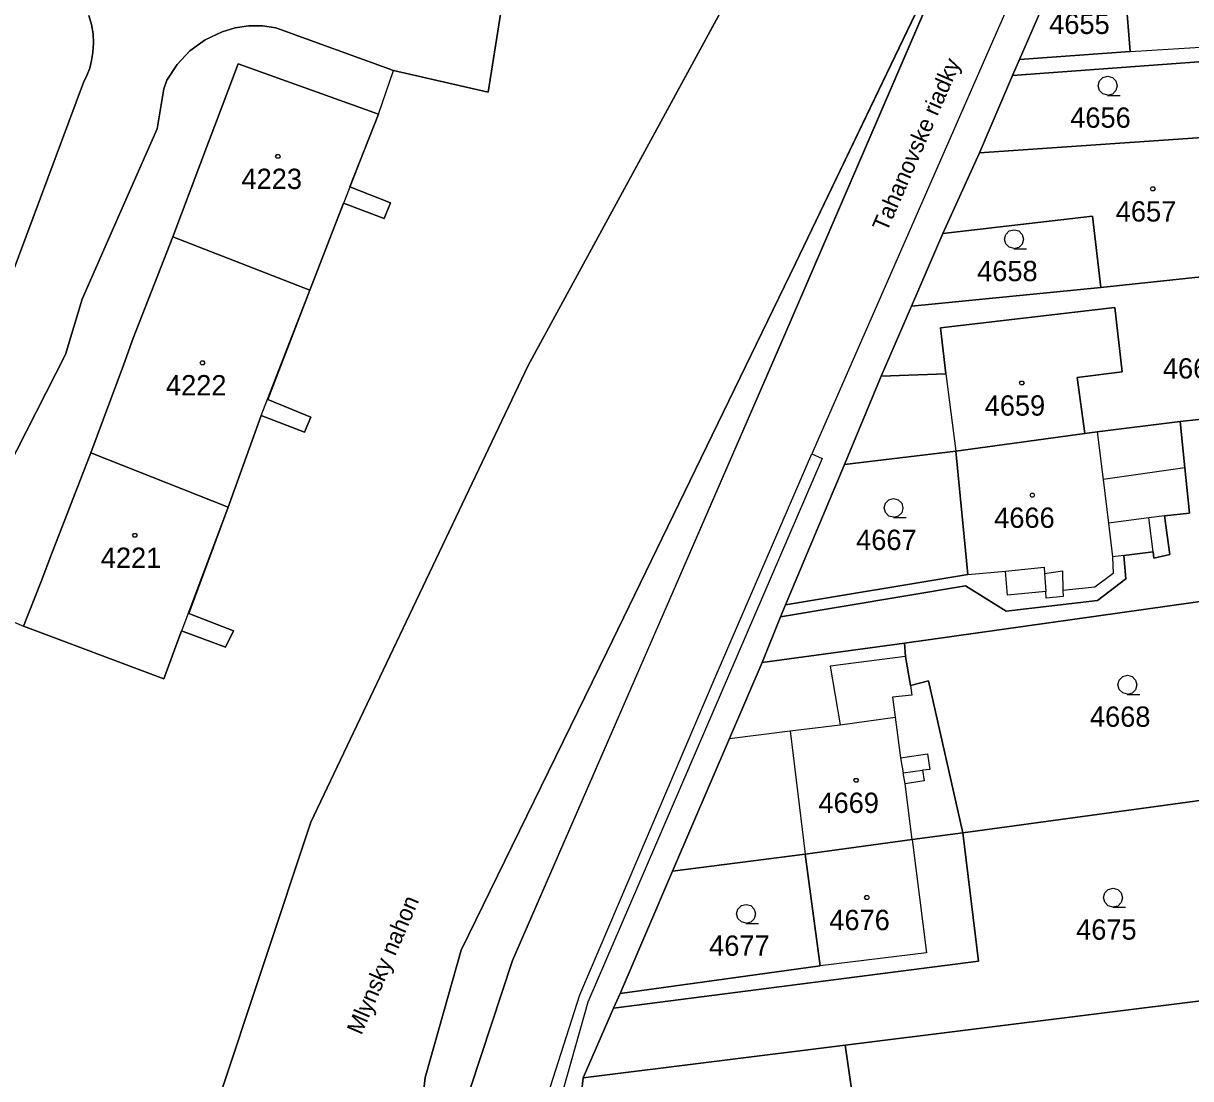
# Model space of a CAD drawing. Extents: x -263587 to -261993, y -1238795 to -1236748.
# Drawn here: x -262821.3 to -262729.5, y -1237702.9 to -1237619.9 of the extents above; entities that cross this region are included whole.
import ezdxf

# ---------------------------------------------------------------- set-up
doc = ezdxf.new("R2010")
doc.units = 0
for name, color, linetype in [('Vrstva 1', 7, 'Continuous'), ('Vrstva 2', 7, 'Continuous'), ('Vrstva 3', 7, 'Continuous')]:
    doc.layers.add(name, color=color, linetype=linetype)

msp = doc.modelspace()

# ---------------------------------------------------------------- linework, layer by layer
at = {"layer": 'Vrstva 1'}
for p, q in [((-262733.15, -1237594.2), (-262745.42, -1237622.14)), ((-262745.26, -1237606.9), (-262761.4, -1237644.37)), ((-262760.57, -1237638.77), (-262745.26, -1237606.9)), ((-262745.26, -1237606.9), (-262760.57, -1237638.77)), ((-262781.6, -1237646.81), (-262760.18, -1237607.41)), ((-262760.18, -1237607.41), (-262781.6, -1237646.81)), ((-262742.95, -1237622.74), (-262736.72, -1237608.35)), ((-262736.72, -1237608.35), (-262742.95, -1237622.74)), ((-262782.44, -1237610.57), (-262784.75, -1237625.31)), ((-262784.75, -1237625.31), (-262782.44, -1237610.57)), ((-262734.23, -1237622.09), (-262734.62, -1237617.19)), ((-262734.62, -1237617.19), (-262734.23, -1237622.09)), ((-262816.18, -1237619.27), (-262815.97, -1237619.98)), ((-262815.97, -1237619.98), (-262816.18, -1237619.27)), ((-262815.97, -1237619.98), (-262815.85, -1237620.71)), ((-262815.85, -1237620.71), (-262815.97, -1237619.98)), ((-262815.85, -1237620.71), (-262815.81, -1237621.45)), ((-262815.81, -1237621.45), (-262815.85, -1237620.71)), ((-262805.69, -1237620.54), (-262807.03, -1237621.17)), ((-262807.03, -1237621.17), (-262805.69, -1237620.54)), ((-262804.66, -1237620.24), (-262805.69, -1237620.54)), ((-262805.69, -1237620.54), (-262804.66, -1237620.24)), ((-262803.6, -1237620.09), (-262804.66, -1237620.24)), ((-262804.66, -1237620.24), (-262803.6, -1237620.09)), ((-262802.52, -1237620.09), (-262803.6, -1237620.09)), ((-262803.6, -1237620.09), (-262802.52, -1237620.09)), ((-262801.46, -1237620.23), (-262802.52, -1237620.09)), ((-262802.52, -1237620.09), (-262801.46, -1237620.23)), ((-262792.2, -1237623.6), (-262801.46, -1237620.23)), ((-262801.46, -1237620.23), (-262792.2, -1237623.6)), ((-262815.81, -1237621.45), (-262815.86, -1237622.18)), ((-262815.86, -1237622.18), (-262815.81, -1237621.45)), ((-262807.03, -1237621.17), (-262808.23, -1237622.04)), ((-262808.23, -1237622.04), (-262807.03, -1237621.17)), ((-262734.23, -1237622.09), (-262727.1, -1237621.67)), ((-262815.86, -1237622.18), (-262815.96, -1237622.8)), ((-262815.96, -1237622.8), (-262815.86, -1237622.18)), ((-262808.23, -1237622.04), (-262809.24, -1237623.11)), ((-262809.24, -1237623.11), (-262808.23, -1237622.04)), ((-262745.42, -1237622.14), (-262759.27, -1237653.76)), ((-262742.95, -1237622.74), (-262734.23, -1237622.09)), ((-262734.23, -1237622.09), (-262742.95, -1237622.74)), ((-262816.11, -1237623.4), (-262816.33, -1237623.99)), ((-262816.33, -1237623.99), (-262816.11, -1237623.4)), ((-262815.96, -1237622.8), (-262816.11, -1237623.4)), ((-262816.11, -1237623.4), (-262815.96, -1237622.8)), ((-262809.24, -1237623.11), (-262810.04, -1237624.36)), ((-262810.04, -1237624.36), (-262809.24, -1237623.11)), ((-262806.14, -1237627.57), (-262804.44, -1237623.07)), ((-262804.44, -1237623.07), (-262806.14, -1237627.57)), ((-262804.44, -1237623.07), (-262793.39, -1237627.04)), ((-262793.39, -1237627.04), (-262804.44, -1237623.07)), ((-262784.75, -1237625.31), (-262792.2, -1237623.6)), ((-262792.2, -1237623.6), (-262784.75, -1237625.31)), ((-262743.48, -1237623.98), (-262742.95, -1237622.74)), ((-262742.95, -1237622.74), (-262743.48, -1237623.98)), ((-262743.48, -1237623.98), (-262728.83, -1237622.9)), ((-262728.83, -1237622.9), (-262743.48, -1237623.98)), ((-262816.6, -1237624.55), (-262827.27, -1237653.08)), ((-262827.27, -1237653.08), (-262816.6, -1237624.55)), ((-262816.33, -1237623.99), (-262816.6, -1237624.55)), ((-262816.6, -1237624.55), (-262816.33, -1237623.99)), ((-262810.04, -1237624.36), (-262810.27, -1237625.03)), ((-262810.27, -1237625.03), (-262810.04, -1237624.36)), ((-262746.09, -1237630.06), (-262743.48, -1237623.98)), ((-262743.48, -1237623.98), (-262746.09, -1237630.06)), ((-262810.27, -1237625.03), (-262810.8, -1237628.19)), ((-262810.8, -1237628.19), (-262810.27, -1237625.03)), ((-262793.39, -1237627.04), (-262795.63, -1237632.76)), ((-262795.63, -1237632.76), (-262793.39, -1237627.04)), ((-262810.8, -1237628.19), (-262813.76, -1237634.9)), ((-262813.76, -1237634.9), (-262810.8, -1237628.19)), ((-262806.76, -1237629.22), (-262806.14, -1237627.57)), ((-262806.14, -1237627.57), (-262806.76, -1237629.22)), ((-262746.09, -1237630.06), (-262726.55, -1237628.73)), ((-262726.55, -1237628.73), (-262746.09, -1237630.06)), ((-262809.58, -1237636.69), (-262806.76, -1237629.22)), ((-262806.76, -1237629.22), (-262809.58, -1237636.69)), ((-262748.97, -1237636.42), (-262746.09, -1237630.06)), ((-262746.09, -1237630.06), (-262748.97, -1237636.42)), ((-262795.63, -1237632.76), (-262792.45, -1237634)), ((-262792.45, -1237634), (-262795.63, -1237632.76)), ((-262796.13, -1237634.04), (-262798.8, -1237640.88)), ((-262798.8, -1237640.88), (-262796.13, -1237634.04)), ((-262792.94, -1237635.24), (-262796.13, -1237634.04)), ((-262796.13, -1237634.04), (-262792.94, -1237635.24)), ((-262792.45, -1237634), (-262792.94, -1237635.24)), ((-262792.94, -1237635.24), (-262792.45, -1237634)), ((-262813.76, -1237634.9), (-262816.7, -1237641.58)), ((-262816.7, -1237641.58), (-262813.76, -1237634.9)), ((-262748.97, -1237636.42), (-262737.19, -1237635.06)), ((-262737.19, -1237635.06), (-262748.97, -1237636.42)), ((-262737.19, -1237635.06), (-262736.53, -1237640.67)), ((-262736.53, -1237640.67), (-262737.19, -1237635.06)), ((-262751.45, -1237642.14), (-262748.97, -1237636.42)), ((-262748.97, -1237636.42), (-262751.45, -1237642.14)), ((-262812.68, -1237644.66), (-262809.58, -1237636.69)), ((-262809.58, -1237636.69), (-262812.68, -1237644.66)), ((-262809.58, -1237636.69), (-262798.8, -1237640.88)), ((-262798.8, -1237640.88), (-262809.58, -1237636.69)), ((-262775.42, -1237669.36), (-262760.57, -1237638.77)), ((-262760.57, -1237638.77), (-262775.42, -1237669.36)), ((-262736.53, -1237640.67), (-262727.38, -1237639.68)), ((-262727.38, -1237639.68), (-262736.53, -1237640.67)), ((-262798.8, -1237640.88), (-262802.09, -1237649.47)), ((-262802.09, -1237649.47), (-262798.8, -1237640.88)), ((-262751.45, -1237642.14), (-262736.53, -1237640.67)), ((-262736.53, -1237640.67), (-262751.45, -1237642.14)), ((-262816.7, -1237641.58), (-262818.02, -1237645.93)), ((-262818.02, -1237645.93), (-262816.7, -1237641.58)), ((-262753.82, -1237647.65), (-262751.45, -1237642.14)), ((-262751.45, -1237642.14), (-262753.82, -1237647.65)), ((-262749.16, -1237643.84), (-262735.44, -1237642.25)), ((-262735.44, -1237642.25), (-262749.16, -1237643.84)), ((-262735.44, -1237642.25), (-262734.85, -1237647.3)), ((-262734.85, -1237647.3), (-262735.44, -1237642.25)), ((-262748.74, -1237647.46), (-262749.16, -1237643.84)), ((-262749.16, -1237643.84), (-262748.74, -1237647.46)), ((-262813.46, -1237646.77), (-262812.68, -1237644.66)), ((-262812.68, -1237644.66), (-262813.46, -1237646.77)), ((-262761.4, -1237644.37), (-262782.84, -1237693.61)), ((-262818.02, -1237645.93), (-262824.33, -1237658.31)), ((-262824.33, -1237658.31), (-262818.02, -1237645.93)), ((-262816.03, -1237653.68), (-262813.46, -1237646.77)), ((-262813.46, -1237646.77), (-262816.03, -1237653.68)), ((-262798.7, -1237682.73), (-262781.6, -1237646.81)), ((-262781.6, -1237646.81), (-262798.7, -1237682.73)), ((-262753.82, -1237647.65), (-262748.74, -1237647.46)), ((-262748.74, -1237647.46), (-262753.82, -1237647.65)), ((-262748.74, -1237647.46), (-262747.95, -1237653.54)), ((-262734.85, -1237647.3), (-262738.39, -1237647.76)), ((-262738.39, -1237647.76), (-262734.85, -1237647.3)), ((-262756.71, -1237654.59), (-262753.82, -1237647.65)), ((-262753.82, -1237647.65), (-262756.71, -1237654.59)), ((-262738.39, -1237647.76), (-262737.79, -1237652.15)), ((-262737.79, -1237652.15), (-262738.39, -1237647.76)), ((-262802.09, -1237649.47), (-262798.7, -1237650.86)), ((-262798.7, -1237650.86), (-262802.09, -1237649.47)), ((-262730.3, -1237651.21), (-262718.54, -1237649.88)), ((-262718.54, -1237649.88), (-262730.3, -1237651.21)), ((-262802.63, -1237650.74), (-262805.22, -1237657.94)), ((-262805.22, -1237657.94), (-262802.63, -1237650.74)), ((-262799.2, -1237652.05), (-262802.63, -1237650.74)), ((-262802.63, -1237650.74), (-262799.2, -1237652.05)), ((-262798.7, -1237650.86), (-262799.2, -1237652.05)), ((-262799.2, -1237652.05), (-262798.7, -1237650.86)), ((-262736.83, -1237652.03), (-262730.3, -1237651.21)), ((-262730.3, -1237651.21), (-262736.83, -1237652.03)), ((-262730.3, -1237651.21), (-262729.93, -1237654.85)), ((-262729.93, -1237654.85), (-262730.3, -1237651.21)), ((-262737.79, -1237652.15), (-262736.83, -1237652.03)), ((-262736.83, -1237652.03), (-262737.79, -1237652.15)), ((-262736.83, -1237652.03), (-262736.36, -1237655.78)), ((-262747.95, -1237653.54), (-262737.79, -1237652.15)), ((-262737.79, -1237652.15), (-262747.95, -1237653.54)), ((-262819.11, -1237661.64), (-262816.03, -1237653.68)), ((-262816.03, -1237653.68), (-262819.11, -1237661.64)), ((-262816.03, -1237653.68), (-262805.22, -1237657.94)), ((-262805.22, -1237657.94), (-262816.03, -1237653.68)), ((-262766.89, -1237671.36), (-262759.27, -1237653.76)), ((-262759.27, -1237653.76), (-262758.47, -1237654.11)), ((-262756.71, -1237654.59), (-262747.95, -1237653.54)), ((-262747.95, -1237653.54), (-262756.71, -1237654.59)), ((-262747, -1237663.24), (-262747.95, -1237653.54)), ((-262747.95, -1237653.54), (-262747, -1237663.24)), ((-262758.47, -1237654.11), (-262776.92, -1237696.9)), ((-262761.36, -1237665.63), (-262756.71, -1237654.59)), ((-262756.71, -1237654.59), (-262761.36, -1237665.63)), ((-262729.93, -1237654.85), (-262736.36, -1237655.78)), ((-262729.93, -1237654.85), (-262729.56, -1237658.41)), ((-262729.56, -1237658.41), (-262729.93, -1237654.85)), ((-262736.36, -1237655.78), (-262735.94, -1237659.2)), ((-262805.22, -1237657.94), (-262808.32, -1237666.31)), ((-262808.32, -1237666.31), (-262805.22, -1237657.94)), ((-262729.56, -1237658.41), (-262731.53, -1237658.64)), ((-262731.53, -1237658.64), (-262729.56, -1237658.41)), ((-262732.77, -1237658.79), (-262735.94, -1237659.2)), ((-262735.94, -1237659.2), (-262735.61, -1237661.86)), ((-262731.53, -1237658.64), (-262732.77, -1237658.79)), ((-262732.43, -1237661.47), (-262732.77, -1237658.79)), ((-262731.53, -1237658.64), (-262731.12, -1237661.68)), ((-262731.12, -1237661.68), (-262731.53, -1237658.64)), ((-262819.94, -1237663.8), (-262819.11, -1237661.64)), ((-262819.11, -1237661.64), (-262819.94, -1237663.8)), ((-262734.72, -1237661.76), (-262735.61, -1237661.86)), ((-262735.61, -1237661.86), (-262735.56, -1237663.18)), ((-262732.43, -1237661.47), (-262734.72, -1237661.76)), ((-262734.72, -1237661.76), (-262732.43, -1237661.47)), ((-262734.72, -1237661.76), (-262734.56, -1237663.58)), ((-262734.56, -1237663.58), (-262734.72, -1237661.76)), ((-262732.36, -1237661.96), (-262732.43, -1237661.47)), ((-262732.43, -1237661.47), (-262732.36, -1237661.96)), ((-262731.12, -1237661.68), (-262732.36, -1237661.96)), ((-262732.36, -1237661.96), (-262731.12, -1237661.68)), ((-262747, -1237663.24), (-262744.03, -1237662.99)), ((-262744.03, -1237662.99), (-262741.01, -1237662.68)), ((-262743.88, -1237664.87), (-262744.03, -1237662.99)), ((-262741.01, -1237662.68), (-262740.97, -1237663.17)), ((-262740.97, -1237663.17), (-262739.56, -1237662.97)), ((-262739.56, -1237662.97), (-262739.52, -1237664.5)), ((-262821.31, -1237667.32), (-262819.94, -1237663.8)), ((-262819.94, -1237663.8), (-262821.31, -1237667.32)), ((-262761.36, -1237665.63), (-262747, -1237663.24)), ((-262747, -1237663.24), (-262761.36, -1237665.63)), ((-262740.97, -1237663.17), (-262740.88, -1237664.58)), ((-262735.56, -1237663.18), (-262737, -1237664.25)), ((-262734.56, -1237663.58), (-262736.8, -1237665.3)), ((-262736.8, -1237665.3), (-262734.56, -1237663.58)), ((-262747.19, -1237664.13), (-262761.75, -1237666.58)), ((-262761.75, -1237666.58), (-262747.19, -1237664.13)), ((-262751.98, -1237668.65), (-262720.52, -1237664.22)), ((-262720.52, -1237664.22), (-262751.98, -1237668.65)), ((-262744, -1237666.13), (-262747.19, -1237664.13)), ((-262747.19, -1237664.13), (-262744, -1237666.13)), ((-262740.88, -1237664.58), (-262743.88, -1237664.87)), ((-262740.85, -1237665.11), (-262740.88, -1237664.58)), ((-262739.51, -1237664.97), (-262740.85, -1237665.11)), ((-262737, -1237664.25), (-262739.52, -1237664.5)), ((-262739.52, -1237664.5), (-262739.51, -1237664.97)), ((-262761.75, -1237666.58), (-262761.36, -1237665.63)), ((-262761.36, -1237665.63), (-262761.75, -1237666.58)), ((-262736.8, -1237665.3), (-262744, -1237666.13)), ((-262744, -1237666.13), (-262736.8, -1237665.3)), ((-262808.32, -1237666.31), (-262804.79, -1237667.67)), ((-262804.79, -1237667.67), (-262808.32, -1237666.31)), ((-262763.19, -1237670.16), (-262761.75, -1237666.58)), ((-262761.75, -1237666.58), (-262763.19, -1237670.16)), ((-262810.29, -1237671.46), (-262821.31, -1237667.32)), ((-262821.31, -1237667.32), (-262810.29, -1237671.46)), ((-262808.88, -1237667.69), (-262810.29, -1237671.46)), ((-262810.29, -1237671.46), (-262808.88, -1237667.69)), ((-262805.42, -1237668.96), (-262808.88, -1237667.69)), ((-262808.88, -1237667.69), (-262805.42, -1237668.96)), ((-262804.79, -1237667.67), (-262805.42, -1237668.96)), ((-262805.42, -1237668.96), (-262804.79, -1237667.67)), ((-262763.19, -1237670.16), (-262751.98, -1237668.65)), ((-262751.98, -1237668.65), (-262763.19, -1237670.16)), ((-262751.98, -1237668.65), (-262751.91, -1237669.69)), ((-262751.91, -1237669.69), (-262751.98, -1237668.65)), ((-262786.87, -1237692.81), (-262775.42, -1237669.36)), ((-262775.42, -1237669.36), (-262786.87, -1237692.81)), ((-262765.77, -1237676.16), (-262763.19, -1237670.16)), ((-262763.19, -1237670.16), (-262765.77, -1237676.16)), ((-262751.91, -1237669.69), (-262757.84, -1237670.47)), ((-262757.84, -1237670.47), (-262757.05, -1237675.07)), ((-262751.91, -1237669.69), (-262751.53, -1237671.97)), ((-262751.53, -1237671.97), (-262751.91, -1237669.69)), ((-262777.55, -1237696.31), (-262766.89, -1237671.36)), ((-262751.53, -1237671.97), (-262750.09, -1237671.62)), ((-262750.09, -1237671.62), (-262751.53, -1237671.97)), ((-262751.53, -1237671.97), (-262751.42, -1237672.75)), ((-262750.09, -1237671.62), (-262747.41, -1237683.57)), ((-262747.41, -1237683.57), (-262750.09, -1237671.62)), ((-262751.42, -1237672.75), (-262752.93, -1237672.91)), ((-262752.93, -1237672.91), (-262752.72, -1237674.48)), ((-262760.99, -1237675.56), (-262757.05, -1237675.07)), ((-262757.05, -1237675.07), (-262752.72, -1237674.48)), ((-262752.72, -1237674.48), (-262752.3, -1237677.66)), ((-262765.77, -1237676.16), (-262760.99, -1237675.56)), ((-262760.99, -1237675.56), (-262759.8, -1237685.24)), ((-262770.26, -1237686.58), (-262765.77, -1237676.16)), ((-262765.77, -1237676.16), (-262770.26, -1237686.58)), ((-262752.3, -1237677.66), (-262750.18, -1237677.35)), ((-262752.3, -1237677.66), (-262752.09, -1237678.85)), ((-262750.18, -1237677.35), (-262749.99, -1237678.59)), ((-262752.09, -1237678.85), (-262750.58, -1237678.63)), ((-262749.99, -1237678.59), (-262750.58, -1237678.63)), ((-262750.58, -1237678.63), (-262750.45, -1237679.47)), ((-262751.94, -1237679.71), (-262752.09, -1237678.85)), ((-262750.45, -1237679.47), (-262751.94, -1237679.71)), ((-262751.38, -1237684.11), (-262751.94, -1237679.71)), ((-262747.41, -1237683.57), (-262723.07, -1237680.24)), ((-262723.07, -1237680.24), (-262747.41, -1237683.57)), ((-262808.97, -1237713.58), (-262798.7, -1237682.73)), ((-262798.7, -1237682.73), (-262808.97, -1237713.58)), ((-262759.8, -1237685.24), (-262751.38, -1237684.11)), ((-262751.38, -1237684.11), (-262759.8, -1237685.24)), ((-262751.38, -1237684.11), (-262747.41, -1237683.57)), ((-262747.41, -1237683.57), (-262751.38, -1237684.11)), ((-262751.38, -1237684.11), (-262750.27, -1237693.02)), ((-262747.41, -1237683.57), (-262746.16, -1237693.68)), ((-262746.16, -1237693.68), (-262747.41, -1237683.57)), ((-262770.26, -1237686.58), (-262759.8, -1237685.24)), ((-262759.8, -1237685.24), (-262770.26, -1237686.58)), ((-262758.62, -1237694.03), (-262759.8, -1237685.24)), ((-262759.8, -1237685.24), (-262758.62, -1237694.03)), ((-262774.36, -1237696.22), (-262770.26, -1237686.58)), ((-262770.26, -1237686.58), (-262774.36, -1237696.22)), ((-262789.7, -1237702.82), (-262786.87, -1237692.81)), ((-262786.87, -1237692.81), (-262789.7, -1237702.82)), ((-262750.27, -1237693.02), (-262758.62, -1237694.03)), ((-262782.84, -1237693.61), (-262786.17, -1237703.72)), ((-262746.16, -1237693.68), (-262774.88, -1237697.37)), ((-262774.88, -1237697.37), (-262746.16, -1237693.68)), ((-262774.36, -1237696.22), (-262758.62, -1237694.03)), ((-262758.62, -1237694.03), (-262774.36, -1237696.22)), ((-262774.88, -1237697.37), (-262774.36, -1237696.22)), ((-262774.36, -1237696.22), (-262774.88, -1237697.37)), ((-262780.26, -1237704.85), (-262777.55, -1237696.31)), ((-262776.92, -1237696.9), (-262779.31, -1237705.34)), ((-262756.66, -1237700.27), (-262726.41, -1237696.5)), ((-262726.41, -1237696.5), (-262756.66, -1237700.27)), ((-262777.28, -1237702.84), (-262774.88, -1237697.37)), ((-262774.88, -1237697.37), (-262777.28, -1237702.84)), ((-262777.28, -1237702.84), (-262756.66, -1237700.27)), ((-262756.66, -1237700.27), (-262777.28, -1237702.84)), ((-262756.66, -1237700.27), (-262754.74, -1237713.33)), ((-262754.74, -1237713.33), (-262756.66, -1237700.27)), ((-262793.17, -1237732.93), (-262789.7, -1237702.82)), ((-262789.7, -1237702.82), (-262793.17, -1237732.93)), ((-262779.4, -1237721.06), (-262777.28, -1237702.84)), ((-262777.28, -1237702.84), (-262779.4, -1237721.06))]:
    msp.add_line(p, q, dxfattribs=at)
for points in [[(-262735.99, -1237625.53), (-262736.37, -1237625.43), (-262736.64, -1237625.16), (-262736.74, -1237624.79), (-262736.64, -1237624.42), (-262736.37, -1237624.15), (-262736, -1237624.05), (-262735.63, -1237624.15), (-262735.36, -1237624.42), (-262735.26, -1237624.8), (-262735.36, -1237625.18), (-262735.63, -1237625.45), (-262736.01, -1237625.55), (-262735.01, -1237625.55)], [(-262743.36, -1237637.6), (-262743.74, -1237637.5), (-262744.01, -1237637.23), (-262744.11, -1237636.86), (-262744.01, -1237636.49), (-262743.74, -1237636.22), (-262743.37, -1237636.12), (-262743, -1237636.22), (-262742.73, -1237636.49), (-262742.63, -1237636.87), (-262742.73, -1237637.25), (-262743, -1237637.52), (-262743.38, -1237637.62), (-262742.38, -1237637.62)], [(-262752.84, -1237658.75), (-262753.22, -1237658.65), (-262753.49, -1237658.38), (-262753.59, -1237658.01), (-262753.49, -1237657.64), (-262753.22, -1237657.37), (-262752.85, -1237657.27), (-262752.48, -1237657.37), (-262752.21, -1237657.64), (-262752.11, -1237658.02), (-262752.21, -1237658.4), (-262752.48, -1237658.67), (-262752.86, -1237658.77), (-262751.86, -1237658.77)], [(-262734.44, -1237672.66), (-262734.82, -1237672.56), (-262735.09, -1237672.29), (-262735.19, -1237671.92), (-262735.09, -1237671.55), (-262734.82, -1237671.28), (-262734.45, -1237671.18), (-262734.08, -1237671.28), (-262733.81, -1237671.55), (-262733.71, -1237671.93), (-262733.81, -1237672.31), (-262734.08, -1237672.58), (-262734.46, -1237672.68), (-262733.46, -1237672.68)], [(-262735.57, -1237689.41), (-262735.95, -1237689.31), (-262736.22, -1237689.04), (-262736.32, -1237688.67), (-262736.22, -1237688.3), (-262735.95, -1237688.03), (-262735.58, -1237687.93), (-262735.21, -1237688.03), (-262734.94, -1237688.3), (-262734.84, -1237688.68), (-262734.94, -1237689.06), (-262735.21, -1237689.33), (-262735.59, -1237689.43), (-262734.59, -1237689.43)], [(-262764.45, -1237690.68), (-262764.83, -1237690.58), (-262765.1, -1237690.31), (-262765.2, -1237689.94), (-262765.1, -1237689.57), (-262764.83, -1237689.3), (-262764.46, -1237689.2), (-262764.09, -1237689.3), (-262763.82, -1237689.57), (-262763.72, -1237689.95), (-262763.82, -1237690.33), (-262764.09, -1237690.6), (-262764.47, -1237690.7), (-262763.47, -1237690.7)]]:
    msp.add_lwpolyline(points, dxfattribs=at)
for points in [[(-262801.21, -1237630.2), (-262801.12, -1237630.35), (-262801.21, -1237630.5), (-262801.39, -1237630.5), (-262801.48, -1237630.35), (-262801.39, -1237630.2)], [(-262732.36, -1237632.76), (-262732.27, -1237632.91), (-262732.36, -1237633.06), (-262732.54, -1237633.06), (-262732.63, -1237632.91), (-262732.54, -1237632.76)], [(-262807.15, -1237646.44), (-262807.06, -1237646.59), (-262807.15, -1237646.74), (-262807.33, -1237646.74), (-262807.42, -1237646.59), (-262807.33, -1237646.44)], [(-262742.67, -1237648.03), (-262742.58, -1237648.18), (-262742.67, -1237648.33), (-262742.85, -1237648.33), (-262742.94, -1237648.18), (-262742.85, -1237648.03)], [(-262741.84, -1237656.86), (-262741.75, -1237657.01), (-262741.84, -1237657.16), (-262742.02, -1237657.16), (-262742.11, -1237657.01), (-262742.02, -1237656.86)], [(-262812.47, -1237660.01), (-262812.38, -1237660.16), (-262812.47, -1237660.31), (-262812.65, -1237660.31), (-262812.74, -1237660.16), (-262812.65, -1237660.01)], [(-262755.71, -1237679.29), (-262755.62, -1237679.44), (-262755.71, -1237679.59), (-262755.89, -1237679.59), (-262755.98, -1237679.44), (-262755.89, -1237679.29)], [(-262754.86, -1237688.51), (-262754.77, -1237688.66), (-262754.86, -1237688.81), (-262755.04, -1237688.81), (-262755.13, -1237688.66), (-262755.04, -1237688.51)]]:
    msp.add_lwpolyline(points, close=True, dxfattribs=at)
at = {"layer": 'Vrstva 2'}
for points in [[(-262826.67, -1237665.04), (-262821.31, -1237667.32), (-262810.29, -1237671.46), (-262805.22, -1237657.94), (-262802.63, -1237650.74), (-262798.8, -1237640.88), (-262793.39, -1237627.04), (-262792.2, -1237623.6), (-262784.75, -1237625.31), (-262780.055, -1237596.24)], [(-262816, -1237920.48), (-262814.5, -1237895.48), (-262813.94, -1237886.41), (-262813.63, -1237883.9), (-262807.875, -1237850.44), (-262802.12, -1237816.98), (-262796.149, -1237782.824), (-262791.55, -1237745.76), (-262786.17, -1237703.72), (-262782.84, -1237693.61), (-262772.12, -1237668.99), (-262761.4, -1237644.37), (-262753.33, -1237625.635), (-262745.26, -1237606.9)]]:
    msp.add_lwpolyline(points, dxfattribs=at)
at = {"layer": 'Vrstva 3'}
for points in [[(-262745.26, -1237606.9), (-262760.57, -1237638.77), (-262775.42, -1237669.36), (-262786.87, -1237692.81), (-262789.7, -1237702.82), (-262793.17, -1237732.93), (-262796.35, -1237760.19), (-262799.08, -1237784.9), (-262801.02, -1237795.72), (-262808.6, -1237839.45), (-262816.48, -1237884.24), (-262818.14, -1237911.96), (-262819.7, -1237938.79)], [(-262832.05, -1237925.75), (-262830.49, -1237902.58), (-262827.29, -1237854.65), (-262820.21, -1237823.89), (-262814.19, -1237809), (-262811.09, -1237752.57), (-262808.97, -1237713.58), (-262798.7, -1237682.73), (-262781.6, -1237646.81), (-262760.18, -1237607.41)]]:
    msp.add_lwpolyline(points, dxfattribs=at)

# ---------------------------------------------------------------- texts
at = {"layer": 'Vrstva 1'}
for s, p in [('4655', (-262740.602, -1237620.72)), ('4656', (-262738.946, -1237628.1)), ('4223', (-262804.168, -1237632.92)), ('4657', (-262735.362, -1237635.48)), ('4658', (-262746.272, -1237640.17)), ('4660', (-262731.655, -1237647.83)), ('4222', (-262810.108, -1237649.16)), ('4659', (-262745.678, -1237650.75)), ('4666', (-262744.93, -1237659.58)), ('4667', (-262755.796, -1237661.32)), ('4221', (-262815.239, -1237662.73)), ('4668', (-262737.396, -1237675.23)), ('4669', (-262758.762, -1237682.01)), ('4676', (-262757.906, -1237691.23)), ('4675', (-262738.482, -1237691.98)), ('4677', (-262767.362, -1237693.25))]:
    msp.add_text(s, height=1.6, dxfattribs=at).set_placement(p)
for s, rotation, p in [('Tahanovske riadky', 66.46311, (-262753.382, -1237636.368)), ('Mlynsky nahon', 66.80688, (-262794.732, -1237699.539))]:
    msp.add_text(s, height=1.3, rotation=rotation, dxfattribs=at).set_placement(p)

doc.saveas('drawing.dxf')
